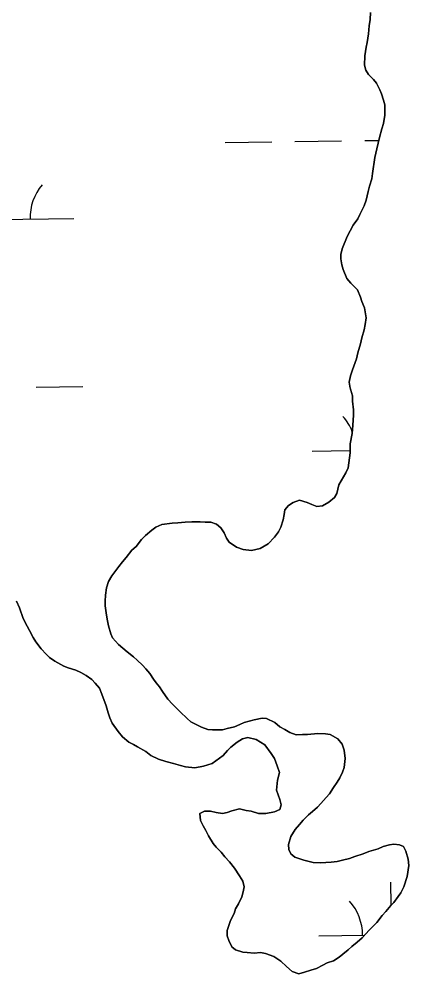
# Model space of a CAD drawing. Extents: x 3767014 to 3805179, y 361544 to 387384.
# Drawn here: x 3771501 to 3771769, y 380810 to 381465 of the extents above; entities that cross this region are included whole.
import ezdxf

# ---------------------------------------------------------------- set-up
doc = ezdxf.new("R2010")
doc.units = 0
doc.layers.add('V-TOPO-SHOR', color=7, linetype='Continuous')
doc.layers.add('V-WETL-SWMP', color=7, linetype='Continuous')

msp = doc.modelspace()

# ---------------------------------------------------------------- linework, layer by layer
at = {"layer": 'V-TOPO-SHOR'}
for points in [[(3771681.005, 381116.431), (3771682.559, 381121.422), (3771683.18, 381125.168), (3771683.799, 381128.287), (3771686.291, 381131.408), (3771689.408, 381133.284), (3771693.772, 381134.849), (3771699.077, 381133.296), (3771702.198, 381132.051), (3771705.63, 381130.497), (3771709.685, 381131.126), (3771714.05, 381133.626), (3771717.787, 381136.749), (3771719.344, 381139.559), (3771720.896, 381145.486), (3771725.565, 381153.602), (3771727.122, 381157.037), (3771728.668, 381167.33), (3771728.66, 381173.568), (3771729.899, 381180.745), (3771730.515, 381186.36), (3771730.821, 381193.223), (3771730.814, 381196.967), (3771730.184, 381202.892), (3771730.18, 381206.633), (3771728.615, 381211.936), (3771727.984, 381215.989), (3771728.916, 381220.357), (3771730.157, 381224.414), (3771732.957, 381231.904), (3771733.886, 381235.959), (3771735.75, 381242.201), (3771736.682, 381246.256), (3771738.234, 381251.872), (3771738.855, 381255.615), (3771739.473, 381259.984), (3771738.529, 381266.845), (3771736.651, 381271.209), (3771735.711, 381274.328), (3771733.524, 381279.315), (3771729.149, 381283.988), (3771726.34, 381287.103), (3771723.837, 381293.339), (3771722.897, 381296.459), (3771722.268, 381300.512), (3771722.264, 381303.631), (3771723.196, 381307.374), (3771726.616, 381315.802), (3771728.484, 381319.857), (3771730.663, 381323.605), (3771733.776, 381327.975), (3771735.332, 381331.096), (3771738.132, 381337.025), (3771739.686, 381340.769), (3771740.927, 381346.698), (3771741.857, 381350.442), (3771743.412, 381355.435), (3771744.03, 381359.179), (3771744.339, 381362.298), (3771744.958, 381366.977), (3771745.578, 381370.099), (3771746.818, 381376.025), (3771748.679, 381383.826), (3771750.234, 381389.753), (3771751.477, 381393.499), (3771752.404, 381399.115), (3771752.396, 381406.289), (3771751.456, 381409.406), (3771750.203, 381413.772), (3771748.952, 381416.578), (3771746.762, 381421.253), (3771744.577, 381423.746), (3771741.143, 381427.172), (3771739.267, 381429.978), (3771738.327, 381433.408), (3771738.632, 381439.96), (3771739.559, 381445.887), (3771740.18, 381449.006), (3771741.108, 381454.935), (3771741.724, 381460.548), (3771742.345, 381464.917), (3771742.65, 381469.597)], [(3771687.829, 380892.171), (3771686.578, 380895.288), (3771686.26, 380898.719), (3771687.815, 380904.023), (3771690.928, 380909.018), (3771693.729, 380912.452), (3771696.222, 380915.262), (3771699.961, 380919.01), (3771702.765, 380921.197), (3771706.191, 380924.321), (3771708.372, 380926.817), (3771712.11, 380930.878), (3771714.291, 380933.377), (3771717.093, 380937.745), (3771719.583, 380941.491), (3771721.451, 380944.303), (3771723.319, 380948.358), (3771724.564, 380951.479), (3771725.178, 380957.717), (3771724.548, 380963.333), (3771722.985, 380967.386), (3771720.171, 380971.126), (3771714.867, 380974.239), (3771711.746, 380974.546), (3771706.443, 380974.851), (3771699.269, 380974.218), (3771695.839, 380974.214), (3771691.472, 380973.897), (3771687.104, 380975.453), (3771683.669, 380977.63), (3771680.235, 380979.498), (3771676.803, 380982.302), (3771671.185, 380985.101), (3771668.066, 380985.41), (3771662.763, 380984.157), (3771655.905, 380982.277), (3771652.786, 380981.026), (3771649.046, 380979.461), (3771644.055, 380978.208), (3771640.938, 380977.268), (3771634.075, 380977.259), (3771630.956, 380977.567), (3771626.588, 380979.121), (3771619.096, 380982.854), (3771616.6, 380985.036), (3771611.914, 380989.709), (3771606.605, 380995.005), (3771603.482, 380998.432), (3771599.732, 381003.73), (3771597.545, 381006.847), (3771595.358, 381009.651), (3771593.484, 381012.145), (3771590.983, 381015.885), (3771588.173, 381019.313), (3771585.986, 381021.805), (3771582.238, 381025.232), (3771579.742, 381027.413), (3771575.369, 381030.837), (3771569.438, 381035.822), (3771565.377, 381040.495), (3771564.126, 381043.301), (3771562.561, 381048.601), (3771561.932, 381052.032), (3771561.304, 381056.087), (3771560.359, 381062.323), (3771560.355, 381065.753), (3771560.663, 381069.808), (3771561.281, 381074.802), (3771562.522, 381079.17), (3771565.015, 381082.916), (3771566.882, 381085.726), (3771569.686, 381089.471), (3771572.176, 381092.592), (3771574.669, 381095.716), (3771578.716, 381100.711), (3771581.521, 381103.209), (3771585.259, 381107.893), (3771588.063, 381110.705), (3771592.425, 381114.453), (3771595.229, 381116.327), (3771599.282, 381118.203), (3771606.456, 381119.149), (3771610.197, 381119.464), (3771615.188, 381119.782), (3771619.866, 381120.099), (3771625.482, 381120.105), (3771628.912, 381119.798), (3771632.967, 381119.804), (3771636.711, 381118.559), (3771639.834, 381116.069), (3771642.021, 381112.64), (3771643.584, 381108.899), (3771645.46, 381106.095), (3771650.455, 381102.669), (3771655.137, 381101.114), (3771660.75, 381100.498), (3771666.675, 381101.753), (3771672.287, 381104.878), (3771676.649, 381109.562), (3771679.451, 381113.31), (3771681.005, 381116.431)], [(3771499.532, 381065.68), (3771501.41, 381061.004), (3771503.912, 381053.832), (3771506.726, 381048.534), (3771508.289, 381045.417), (3771510.792, 381040.741), (3771512.668, 381037.624), (3771516.415, 381032.949), (3771519.852, 381029.211), (3771522.037, 381027.03), (3771525.783, 381024.539), (3771532.025, 381021.115), (3771534.833, 381019.87), (3771540.139, 381018.318), (3771543.572, 381016.763), (3771547.318, 381014.584), (3771551.064, 381011.78), (3771553.562, 381009.288), (3771556.374, 381005.862), (3771557.939, 381001.809), (3771561.068, 380993.703), (3771562.319, 380989.025), (3771563.573, 380985.595), (3771565.135, 380981.853), (3771569.199, 380976.244), (3771572.322, 380972.506), (3771576.692, 380968.768), (3771579.813, 380967.212), (3771582.623, 380965.655), (3771588.241, 380962.542), (3771591.675, 380959.741), (3771596.982, 380957.25), (3771601.975, 380955.698), (3771607.279, 380954.146), (3771611.959, 380952.902), (3771615.391, 380951.971), (3771621.943, 380951.354), (3771627.868, 380952.298), (3771633.79, 380954.176), (3771638.777, 380957.926), (3771641.272, 380959.8), (3771644.387, 380963.235), (3771646.566, 380965.422), (3771650.928, 380968.858), (3771654.67, 380971.046), (3771658.411, 380971.986), (3771664.027, 380970.745), (3771669.958, 380967.009)], [(3771669.958, 380967.009), (3771674.333, 380961.088), (3771676.52, 380957.66), (3771678.398, 380952.671), (3771679.963, 380947.993), (3771678.722, 380942.689), (3771678.105, 380935.826), (3771680.296, 380929.592), (3771681.236, 380925.85), (3771680.305, 380922.729), (3771676.565, 380921.165), (3771670.638, 380919.909), (3771665.649, 380919.903), (3771660.656, 380921.458), (3771657.224, 380922.078), (3771652.544, 380923.008), (3771647.244, 380921.754), (3771644.127, 380920.501), (3771641.008, 380919.874), (3771636.639, 380920.493), (3771632.584, 380921.425), (3771628.529, 380921.419), (3771625.41, 380919.856), (3771625.73, 380915.176), (3771627.605, 380911.437), (3771629.479, 380908.32), (3771631.355, 380904.58), (3771634.483, 380899.28), (3771636.668, 380896.787), (3771640.104, 380893.361), (3771642.603, 380890.244), (3771645.726, 380886.818), (3771649.163, 380882.453), (3771652.599, 380877.155), (3771654.789, 380873.416), (3771655.729, 380869.674), (3771655.108, 380866.241), (3771654.176, 380862.811), (3771651.999, 380857.816), (3771649.82, 380854.383), (3771648.888, 380851.262), (3771646.4, 380846.581), (3771644.223, 380839.716), (3771644.227, 380835.974), (3771645.167, 380832.855), (3771647.356, 380828.491), (3771649.855, 380826.309), (3771654.848, 380824.757), (3771657.965, 380824.448), (3771662.645, 380824.143), (3771667.011, 380824.458), (3771670.443, 380823.84), (3771676.061, 380821.663), (3771681.054, 380818.55), (3771684.802, 380814.812), (3771688.861, 380811.386), (3771693.232, 380809.831), (3771697.285, 380811.085), (3771701.649, 380812.338), (3771705.391, 380813.589), (3771709.755, 380815.777), (3771712.872, 380817.341), (3771717.236, 380818.906), (3771720.978, 380821.407), (3771723.47, 380823.28), (3771727.21, 380826.404), (3771729.702, 380828.591), (3771733.44, 380831.714), (3771736.868, 380834.524), (3771741.542, 380839.834), (3771744.346, 380842.644), (3771746.838, 380845.143), (3771750.576, 380849.827), (3771753.068, 380852.637), (3771756.492, 380856.696), (3771758.673, 380858.881), (3771761.475, 380862.94), (3771763.345, 380865.437), (3771765.524, 380869.496), (3771767.699, 380876.672), (3771768.936, 380884.159), (3771768.307, 380888.526), (3771766.74, 380894.137), (3771765.178, 380897.254), (3771762.368, 380898.499), (3771758.624, 380898.807), (3771755.507, 380898.491), (3771751.141, 380897.238), (3771747.712, 380895.673), (3771741.476, 380893.795), (3771737.423, 380892.23), (3771731.812, 380890.352), (3771728.068, 380889.099), (3771723.392, 380887.848), (3771719.651, 380886.908), (3771715.596, 380886.59), (3771708.11, 380885.957), (3771703.119, 380886.263), (3771696.879, 380887.815), (3771690.639, 380889.99), (3771687.829, 380892.171)]]:
    msp.add_lwpolyline(points, dxfattribs=at)
at = {"layer": 'V-WETL-SWMP'}
for p, q in [((3771742.65, 381469.596), (3771742.344, 381464.917)), ((3771741.725, 381460.549), (3771741.108, 381454.934)), ((3771742.344, 381464.917), (3771741.725, 381460.549)), ((3771741.108, 381454.934), (3771740.179, 381449.006)), ((3771740.179, 381449.006), (3771739.559, 381445.886)), ((3771738.631, 381439.959), (3771738.327, 381433.408)), ((3771739.559, 381445.886), (3771738.631, 381439.959)), ((3771738.327, 381433.408), (3771739.267, 381429.978)), ((3771739.267, 381429.978), (3771741.142, 381427.173)), ((3771741.142, 381427.173), (3771744.577, 381423.746)), ((3771744.577, 381423.746), (3771746.763, 381421.253)), ((3771746.763, 381421.253), (3771748.952, 381416.577)), ((3771748.952, 381416.577), (3771750.203, 381413.772)), ((3771750.203, 381413.772), (3771751.456, 381409.406)), ((3771751.456, 381409.406), (3771752.396, 381406.288)), ((3771752.396, 381406.288), (3771752.405, 381399.114)), ((3771752.405, 381399.114), (3771751.476, 381393.499)), ((3771750.233, 381389.754), (3771748.68, 381383.826)), ((3771751.476, 381393.499), (3771750.233, 381389.754)), ((3771642.684, 381380.44), (3771674.681, 381380.885)), ((3771690.679, 381381.107), (3771722.676, 381381.551)), ((3771738.675, 381381.774), (3771748.222, 381381.906)), ((3771748.68, 381383.826), (3771746.818, 381376.026)), ((3771746.818, 381376.026), (3771745.578, 381370.098)), ((3771745.578, 381370.098), (3771744.958, 381366.978)), ((3771744.339, 381362.298), (3771744.031, 381359.179)), ((3771744.958, 381366.978), (3771744.339, 381362.298)), ((3771743.412, 381355.435), (3771741.858, 381350.442)), ((3771744.031, 381359.179), (3771743.412, 381355.435)), ((3771741.858, 381350.442), (3771740.927, 381346.698)), ((3771740.927, 381346.698), (3771739.687, 381340.77)), ((3771738.132, 381337.025), (3771735.332, 381331.096)), ((3771739.687, 381340.77), (3771738.132, 381337.025)), ((3771438.816, 381326.861), (3771538.807, 381328.25)), ((3771735.332, 381331.096), (3771733.776, 381327.975)), ((3771730.662, 381323.604), (3771728.483, 381319.858)), ((3771733.776, 381327.975), (3771730.662, 381323.604)), ((3771726.616, 381315.801), (3771723.196, 381307.375)), ((3771728.483, 381319.858), (3771726.616, 381315.801)), ((3771723.196, 381307.375), (3771722.264, 381303.631)), ((3771722.264, 381303.631), (3771722.268, 381300.512)), ((3771722.268, 381300.512), (3771722.897, 381296.458)), ((3771722.897, 381296.458), (3771723.836, 381293.34)), ((3771723.836, 381293.34), (3771726.339, 381287.104)), ((3771726.339, 381287.104), (3771729.15, 381283.989)), ((3771729.15, 381283.989), (3771733.523, 381279.315)), ((3771733.523, 381279.315), (3771735.712, 381274.327)), ((3771735.712, 381274.327), (3771736.652, 381271.209)), ((3771736.652, 381271.209), (3771738.529, 381266.845)), ((3771738.529, 381266.845), (3771739.473, 381259.983)), ((3771739.473, 381259.983), (3771738.854, 381255.616)), ((3771738.235, 381251.872), (3771736.682, 381246.256)), ((3771738.854, 381255.616), (3771738.235, 381251.872)), ((3771736.682, 381246.256), (3771735.751, 381242.2)), ((3771735.751, 381242.2), (3771733.887, 381235.959)), ((3771732.956, 381231.903), (3771730.158, 381224.414)), ((3771733.887, 381235.959), (3771732.956, 381231.903)), ((3771730.158, 381224.414), (3771728.916, 381220.357)), ((3771728.916, 381220.357), (3771727.985, 381215.989)), ((3771513.005, 381212.449), (3771545.002, 381212.893)), ((3771727.985, 381215.989), (3771728.614, 381211.935)), ((3771728.614, 381211.935), (3771730.18, 381206.634)), ((3771730.18, 381206.634), (3771730.184, 381202.891)), ((3771730.184, 381202.891), (3771730.815, 381196.966)), ((3771730.815, 381196.966), (3771730.82, 381193.223)), ((3771730.82, 381193.223), (3771730.516, 381186.36)), ((3771730.516, 381186.36), (3771729.899, 381180.745)), ((3771729.899, 381180.745), (3771728.66, 381173.569)), ((3771728.66, 381173.569), (3771728.668, 381167.331)), ((3771702.475, 381168.646), (3771728.666, 381169.01)), ((3771728.668, 381167.331), (3771727.121, 381157.036)), ((3771725.565, 381153.603), (3771720.896, 381145.487)), ((3771727.121, 381157.036), (3771725.565, 381153.603)), ((3771720.896, 381145.487), (3771719.344, 381139.559)), ((3771719.344, 381139.559), (3771717.788, 381136.75)), ((3771689.408, 381133.284), (3771686.291, 381131.409)), ((3771693.773, 381134.849), (3771689.408, 381133.284)), ((3771699.077, 381133.296), (3771693.773, 381134.849)), ((3771702.198, 381132.052), (3771699.077, 381133.296)), ((3771705.631, 381130.497), (3771702.198, 381132.052)), ((3771714.049, 381133.626), (3771709.685, 381131.126)), ((3771717.788, 381136.75), (3771714.049, 381133.626)), ((3771683.179, 381125.167), (3771682.56, 381121.423)), ((3771683.799, 381128.287), (3771683.179, 381125.167)), ((3771686.291, 381131.409), (3771683.799, 381128.287)), ((3771709.685, 381131.126), (3771705.631, 381130.497)), ((3771606.455, 381119.148), (3771599.282, 381118.203)), ((3771610.197, 381119.464), (3771606.455, 381119.148)), ((3771615.188, 381119.782), (3771610.197, 381119.464)), ((3771619.866, 381120.1), (3771615.188, 381119.782)), ((3771625.481, 381120.106), (3771619.866, 381120.1)), ((3771628.912, 381119.799), (3771625.481, 381120.106)), ((3771632.967, 381119.804), (3771628.912, 381119.799)), ((3771636.711, 381118.56), (3771632.967, 381119.804)), ((3771639.834, 381116.069), (3771636.711, 381118.56)), ((3771682.56, 381121.423), (3771681.006, 381116.431)), ((3771592.424, 381114.452), (3771588.062, 381110.704)), ((3771595.229, 381116.327), (3771592.424, 381114.452)), ((3771599.282, 381118.203), (3771595.229, 381116.327)), ((3771642.021, 381112.641), (3771639.834, 381116.069)), ((3771643.585, 381108.899), (3771642.021, 381112.641)), ((3771679.45, 381113.31), (3771676.648, 381109.563)), ((3771681.006, 381116.431), (3771679.45, 381113.31)), ((3771585.258, 381107.893), (3771581.521, 381103.21)), ((3771588.062, 381110.704), (3771585.258, 381107.893)), ((3771645.46, 381106.094), (3771643.585, 381108.899)), ((3771650.455, 381102.669), (3771645.46, 381106.094)), ((3771676.648, 381109.563), (3771672.287, 381104.879)), ((3771578.716, 381100.711), (3771574.668, 381095.715)), ((3771581.521, 381103.21), (3771578.716, 381100.711)), ((3771655.136, 381101.115), (3771650.455, 381102.669)), ((3771660.751, 381100.498), (3771655.136, 381101.115)), ((3771666.676, 381101.753), (3771660.751, 381100.498)), ((3771672.287, 381104.879), (3771666.676, 381101.753)), ((3771572.176, 381092.593), (3771569.685, 381089.471)), ((3771574.668, 381095.715), (3771572.176, 381092.593)), ((3771566.882, 381085.725), (3771565.014, 381082.915)), ((3771569.685, 381089.471), (3771566.882, 381085.725)), ((3771562.523, 381079.169), (3771561.281, 381074.801)), ((3771565.014, 381082.915), (3771562.523, 381079.169)), ((3771561.281, 381074.801), (3771560.663, 381069.809)), ((3771560.663, 381069.809), (3771560.356, 381065.754)), ((3771501.409, 381061.004), (3771499.532, 381065.68)), ((3771503.913, 381053.833), (3771501.409, 381061.004)), ((3771560.356, 381065.754), (3771560.36, 381062.323)), ((3771560.36, 381062.323), (3771561.303, 381056.086)), ((3771506.727, 381048.534), (3771503.913, 381053.833)), ((3771561.303, 381056.086), (3771561.932, 381052.032)), ((3771508.29, 381045.416), (3771506.727, 381048.534)), ((3771561.932, 381052.032), (3771562.56, 381048.601)), ((3771562.56, 381048.601), (3771564.126, 381043.301)), ((3771510.791, 381040.741), (3771508.29, 381045.416)), ((3771512.667, 381037.624), (3771510.791, 381040.741)), ((3771564.126, 381043.301), (3771565.377, 381040.495)), ((3771565.377, 381040.495), (3771569.438, 381035.821)), ((3771516.415, 381032.949), (3771512.667, 381037.624)), ((3771569.438, 381035.821), (3771575.37, 381030.837)), ((3771519.851, 381029.211), (3771516.415, 381032.949)), ((3771522.037, 381027.03), (3771519.851, 381029.211)), ((3771525.783, 381024.539), (3771522.037, 381027.03)), ((3771575.37, 381030.837), (3771579.741, 381027.412)), ((3771579.741, 381027.412), (3771582.239, 381025.231)), ((3771532.025, 381021.115), (3771525.783, 381024.539)), ((3771534.834, 381019.871), (3771532.025, 381021.115)), ((3771582.239, 381025.231), (3771585.986, 381021.805)), ((3771585.986, 381021.805), (3771588.173, 381019.312)), ((3771540.139, 381018.318), (3771534.834, 381019.871)), ((3771543.572, 381016.763), (3771540.139, 381018.318)), ((3771547.317, 381014.584), (3771543.572, 381016.763)), ((3771551.064, 381011.781), (3771547.317, 381014.584)), ((3771588.173, 381019.312), (3771590.984, 381015.884)), ((3771590.984, 381015.884), (3771593.484, 381012.144)), ((3771553.562, 381009.289), (3771551.064, 381011.781)), ((3771556.373, 381005.861), (3771553.562, 381009.289)), ((3771593.484, 381012.144), (3771595.358, 381009.651)), ((3771595.358, 381009.651), (3771597.545, 381006.847)), ((3771557.938, 381001.808), (3771556.373, 381005.861)), ((3771561.067, 380993.702), (3771557.938, 381001.808)), ((3771597.545, 381006.847), (3771599.732, 381003.73)), ((3771599.732, 381003.73), (3771603.482, 380998.432)), ((3771603.482, 380998.432), (3771606.605, 380995.005)), ((3771606.605, 380995.005), (3771611.914, 380989.709)), ((3771562.32, 380989.025), (3771561.067, 380993.702)), ((3771563.572, 380985.595), (3771562.32, 380989.025)), ((3771611.914, 380989.709), (3771616.599, 380985.036)), ((3771565.136, 380981.854), (3771563.572, 380985.595)), ((3771569.198, 380976.244), (3771565.136, 380981.854)), ((3771616.599, 380985.036), (3771619.097, 380982.855)), ((3771619.097, 380982.855), (3771626.587, 380979.121)), ((3771649.045, 380979.46), (3771652.786, 380981.025)), ((3771652.786, 380981.025), (3771655.904, 380982.276)), ((3771655.904, 380982.276), (3771662.763, 380984.156)), ((3771662.763, 380984.156), (3771668.065, 380985.41)), ((3771668.065, 380985.41), (3771671.184, 380985.102)), ((3771671.184, 380985.102), (3771676.802, 380982.301)), ((3771676.802, 380982.301), (3771680.236, 380979.498)), ((3771572.322, 380972.505), (3771569.198, 380976.244)), ((3771626.587, 380979.121), (3771630.956, 380977.567)), ((3771630.956, 380977.567), (3771634.075, 380977.259)), ((3771634.075, 380977.259), (3771640.938, 380977.267)), ((3771640.938, 380977.267), (3771644.056, 380978.207)), ((3771644.056, 380978.207), (3771649.045, 380979.46)), ((3771680.236, 380979.498), (3771683.67, 380977.631)), ((3771683.67, 380977.631), (3771687.104, 380975.452)), ((3771687.104, 380975.452), (3771691.472, 380973.897)), ((3771691.472, 380973.897), (3771695.839, 380974.215)), ((3771695.839, 380974.215), (3771699.27, 380974.219)), ((3771699.27, 380974.219), (3771706.443, 380974.851)), ((3771706.443, 380974.851), (3771711.746, 380974.546)), ((3771711.746, 380974.546), (3771714.866, 380974.238)), ((3771714.866, 380974.238), (3771720.172, 380971.125)), ((3771576.693, 380968.768), (3771572.322, 380972.505)), ((3771579.814, 380967.212), (3771576.693, 380968.768)), ((3771650.929, 380968.858), (3771646.566, 380965.421)), ((3771654.669, 380971.045), (3771650.929, 380968.858)), ((3771658.411, 380971.986), (3771654.669, 380971.045)), ((3771664.027, 380970.745), (3771658.411, 380971.986)), ((3771669.958, 380967.009), (3771664.027, 380970.745)), ((3771720.172, 380971.125), (3771722.984, 380967.385)), ((3771582.623, 380965.656), (3771579.814, 380967.212)), ((3771588.241, 380962.543), (3771582.623, 380965.656)), ((3771591.676, 380959.74), (3771588.241, 380962.543)), ((3771644.386, 380963.235), (3771641.271, 380959.8)), ((3771646.566, 380965.421), (3771644.386, 380963.235)), ((3771674.332, 380961.088), (3771669.958, 380967.009)), ((3771676.52, 380957.66), (3771674.332, 380961.088)), ((3771722.984, 380967.385), (3771724.548, 380963.332)), ((3771724.548, 380963.332), (3771725.179, 380957.718)), ((3771596.982, 380957.251), (3771591.676, 380959.74)), ((3771601.974, 380955.698), (3771596.982, 380957.251)), ((3771607.279, 380954.145), (3771601.974, 380955.698)), ((3771638.778, 380957.926), (3771633.791, 380954.177)), ((3771641.271, 380959.8), (3771638.778, 380957.926)), ((3771678.397, 380952.671), (3771676.52, 380957.66)), ((3771725.179, 380957.718), (3771724.563, 380951.479)), ((3771611.959, 380952.903), (3771607.279, 380954.145)), ((3771615.391, 380951.971), (3771611.959, 380952.903)), ((3771621.942, 380951.355), (3771615.391, 380951.971)), ((3771627.867, 380952.298), (3771621.942, 380951.355)), ((3771633.791, 380954.177), (3771627.867, 380952.298)), ((3771679.963, 380947.994), (3771678.397, 380952.671)), ((3771678.721, 380942.69), (3771679.963, 380947.994)), ((3771723.319, 380948.359), (3771721.452, 380944.302)), ((3771724.563, 380951.479), (3771723.319, 380948.359)), ((3771678.106, 380935.827), (3771678.721, 380942.69)), ((3771719.584, 380941.492), (3771717.093, 380937.746)), ((3771721.452, 380944.302), (3771719.584, 380941.492)), ((3771680.297, 380929.592), (3771678.106, 380935.827)), ((3771717.093, 380937.746), (3771714.291, 380933.376)), ((3771681.237, 380925.85), (3771680.297, 380929.592)), ((3771712.111, 380930.878), (3771708.373, 380926.818)), ((3771714.291, 380933.376), (3771712.111, 380930.878)), ((3771644.126, 380920.502), (3771647.243, 380921.754)), ((3771647.243, 380921.754), (3771652.544, 380923.008)), ((3771652.544, 380923.008), (3771657.224, 380922.078)), ((3771657.224, 380922.078), (3771660.656, 380921.458)), ((3771676.564, 380921.165), (3771680.305, 380922.729)), ((3771680.305, 380922.729), (3771681.237, 380925.85)), ((3771706.192, 380924.32), (3771702.765, 380921.197)), ((3771708.373, 380926.818), (3771706.192, 380924.32)), ((3771625.411, 380919.856), (3771628.529, 380921.419)), ((3771625.729, 380915.177), (3771625.411, 380919.856)), ((3771627.605, 380911.436), (3771625.729, 380915.177)), ((3771628.529, 380921.419), (3771632.584, 380921.424)), ((3771632.584, 380921.424), (3771636.64, 380920.493)), ((3771636.64, 380920.493), (3771641.007, 380919.874)), ((3771641.007, 380919.874), (3771644.126, 380920.502)), ((3771660.656, 380921.458), (3771665.649, 380919.904)), ((3771665.649, 380919.904), (3771670.639, 380919.91)), ((3771670.639, 380919.91), (3771676.564, 380921.165)), ((3771696.222, 380915.263), (3771693.73, 380912.452)), ((3771699.961, 380919.01), (3771696.222, 380915.263)), ((3771702.765, 380921.197), (3771699.961, 380919.01)), ((3771629.48, 380908.32), (3771627.605, 380911.436)), ((3771690.927, 380909.018), (3771687.814, 380904.023)), ((3771693.73, 380912.452), (3771690.927, 380909.018)), ((3771631.356, 380904.579), (3771629.48, 380908.32)), ((3771634.482, 380899.28), (3771631.356, 380904.579)), ((3771687.814, 380904.023), (3771686.261, 380898.719)), ((3771636.668, 380896.787), (3771634.482, 380899.28)), ((3771640.104, 380893.36), (3771636.668, 380896.787)), ((3771686.261, 380898.719), (3771686.577, 380895.288)), ((3771741.476, 380893.795), (3771747.712, 380895.674)), ((3771747.712, 380895.674), (3771751.141, 380897.238)), ((3771751.141, 380897.238), (3771755.507, 380898.491)), ((3771755.507, 380898.491), (3771758.625, 380898.807)), ((3771758.625, 380898.807), (3771762.369, 380898.499)), ((3771762.369, 380898.499), (3771765.178, 380897.255)), ((3771765.178, 380897.255), (3771766.741, 380894.138)), ((3771642.603, 380890.244), (3771640.104, 380893.36)), ((3771645.726, 380886.817), (3771642.603, 380890.244)), ((3771686.577, 380895.288), (3771687.828, 380892.171)), ((3771687.828, 380892.171), (3771690.638, 380889.991)), ((3771690.638, 380889.991), (3771696.879, 380887.815)), ((3771723.392, 380887.847), (3771728.069, 380889.1)), ((3771728.069, 380889.1), (3771731.811, 380890.352)), ((3771731.811, 380890.352), (3771737.423, 380892.231)), ((3771737.423, 380892.231), (3771741.476, 380893.795)), ((3771766.741, 380894.138), (3771768.307, 380888.525)), ((3771649.162, 380882.454), (3771645.726, 380886.817)), ((3771652.6, 380877.156), (3771649.162, 380882.454)), ((3771696.879, 380887.815), (3771703.119, 380886.263)), ((3771703.119, 380886.263), (3771708.11, 380885.957)), ((3771708.11, 380885.957), (3771715.596, 380886.59)), ((3771715.596, 380886.59), (3771719.65, 380886.907)), ((3771719.65, 380886.907), (3771723.392, 380887.847)), ((3771768.936, 380884.159), (3771767.698, 380876.672)), ((3771768.307, 380888.525), (3771768.936, 380884.159)), ((3771654.788, 380873.416), (3771652.6, 380877.156)), ((3771767.698, 380876.672), (3771765.523, 380869.495)), ((3771655.728, 380869.674), (3771654.788, 380873.416)), ((3771655.108, 380866.242), (3771655.728, 380869.674)), ((3771756.809, 380857.012), (3771756.591, 380872.694)), ((3771765.523, 380869.495), (3771763.345, 380865.437)), ((3771651.999, 380857.816), (3771654.177, 380862.81)), ((3771654.177, 380862.81), (3771655.108, 380866.242)), ((3771761.476, 380862.94), (3771758.674, 380858.881)), ((3771763.345, 380865.437), (3771761.476, 380862.94)), ((3771649.82, 380854.383), (3771651.999, 380857.816)), ((3771756.493, 380856.695), (3771753.067, 380852.636)), ((3771758.674, 380858.881), (3771756.493, 380856.695)), ((3771646.399, 380846.581), (3771648.888, 380851.262)), ((3771648.888, 380851.262), (3771649.82, 380854.383)), ((3771750.575, 380849.826), (3771746.838, 380845.143)), ((3771753.067, 380852.636), (3771750.575, 380849.826)), ((3771644.223, 380839.716), (3771646.399, 380846.581)), ((3771746.838, 380845.143), (3771744.345, 380842.644)), ((3771644.228, 380835.973), (3771644.223, 380839.716)), ((3771741.541, 380839.834), (3771736.869, 380834.525)), ((3771744.345, 380842.644), (3771741.541, 380839.834)), ((3771645.168, 380832.855), (3771644.228, 380835.973)), ((3771647.356, 380828.49), (3771645.168, 380832.855)), ((3771707.096, 380836.003), (3771738.554, 380836.44)), ((3771733.441, 380831.714), (3771729.702, 380828.59)), ((3771736.869, 380834.525), (3771733.441, 380831.714)), ((3771649.854, 380826.31), (3771647.356, 380828.49)), ((3771654.847, 380824.757), (3771649.854, 380826.31)), ((3771657.966, 380824.448), (3771654.847, 380824.757)), ((3771662.645, 380824.142), (3771657.966, 380824.448)), ((3771667.012, 380824.459), (3771662.645, 380824.142)), ((3771670.444, 380823.84), (3771667.012, 380824.459)), ((3771676.061, 380821.663), (3771670.444, 380823.84)), ((3771727.21, 380826.404), (3771723.47, 380823.28)), ((3771729.702, 380828.59), (3771727.21, 380826.404)), ((3771681.055, 380818.55), (3771676.061, 380821.663)), ((3771684.803, 380814.811), (3771681.055, 380818.55)), ((3771712.872, 380817.341), (3771709.755, 380815.777)), ((3771717.237, 380818.906), (3771712.872, 380817.341)), ((3771720.977, 380821.406), (3771717.237, 380818.906)), ((3771723.47, 380823.28), (3771720.977, 380821.406)), ((3771688.862, 380811.385), (3771684.803, 380814.811)), ((3771693.231, 380809.831), (3771688.862, 380811.385)), ((3771697.284, 380811.084), (3771693.231, 380809.831)), ((3771701.649, 380812.337), (3771697.284, 380811.084)), ((3771705.391, 380813.589), (3771701.649, 380812.337)), ((3771709.755, 380815.777), (3771705.391, 380813.589))]:
    msp.add_line(p, q, dxfattribs=at)
for centre, start, end in [((3771544.043, 381328.798), 140.024034, 181.567693), ((3771697.226, 381169.048), 21.454721, 41.567696), ((3771701.847, 380836.405), 0.024037, 41.567696)]:
    msp.add_arc(centre, 35.246, start, end, dxfattribs=at)

doc.saveas('drawing.dxf')
